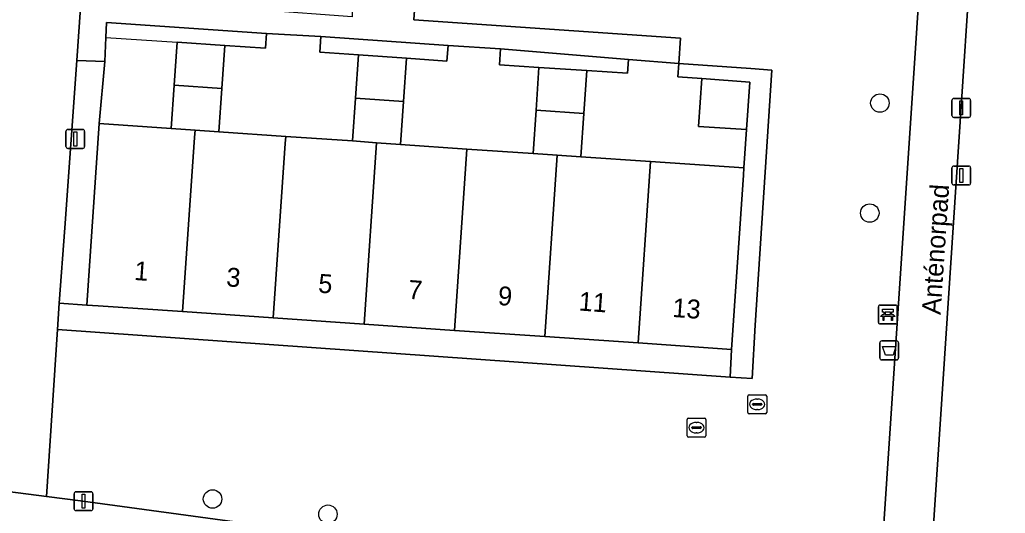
# Model space of a CAD drawing. Extents: x 161848 to 162726, y 385382 to 386521.
# Drawn here: x 162174.2 to 162226.3, y 386086.1 to 386112.3 of the extents above; entities that cross this region are included whole.
import ezdxf

# ---------------------------------------------------------------- set-up
doc = ezdxf.new("R2010")
doc.units = 0
for name, color, linetype in [('IMGEO_Afvalbak', 7, 'Continuous'), ('IMGEO_Bank', 7, 'Continuous'), ('IMGEO_Boom', 7, 'Continuous'), ('IMGEO_Erf', 7, 'Continuous'), ('IMGEO_Groenvoorziening', 7, 'Continuous'), ('IMGEO_Hek', 7, 'Continuous'), ('IMGEO_Lichtmast', 7, 'Continuous'), ('IMGEO_Openbare_ruimte_label', 7, 'Continuous'), ('IMGEO_Pand', 7, 'Continuous'), ('IMGEO_Pand_nummerreeks', 7, 'Continuous'), ('IMGEO_Rioolput', 7, 'Continuous'), ('IMGEO_Voetpad_halfverhard', 7, 'Continuous'), ('IMGEO_Voetpad_open', 7, 'Continuous')]:
    doc.layers.add(name, color=color, linetype=linetype)

msp = doc.modelspace()

# ---------------------------------------------------------------- linework, layer by layer
at = {"layer": 'IMGEO_Afvalbak'}
for p, q in [((162219.669, 386094.339), (162219.669, 386095.139)), ((162219.669, 386095.139), (162219.669, 386094.339)), ((162219.769, 386095.239), (162220.559, 386095.239)), ((162220.559, 386095.239), (162219.769, 386095.239)), ((162220.659, 386095.139), (162220.659, 386094.339)), ((162220.659, 386094.339), (162220.659, 386095.139)), ((162220.559, 386094.239), (162219.769, 386094.239)), ((162219.769, 386094.239), (162220.559, 386094.239))]:
    msp.add_line(p, q, dxfattribs=at)
msp.add_lwpolyline([(162219.812, 386094.953), (162220.516, 386094.953), (162220.367, 386094.483), (162219.961, 386094.483), (162219.812, 386094.953)], dxfattribs=at)
for centre, start, end in [((162219.769, 386095.139), 90, 180), ((162219.769, 386095.139), 90, 180), ((162220.559, 386095.139), 0, 90), ((162220.559, 386095.139), 360, 90), ((162219.769, 386094.339), 180, 270), ((162219.769, 386094.339), 180, 270), ((162220.559, 386094.339), 270, 0), ((162220.559, 386094.339), 270, 0)]:
    msp.add_arc(centre, 0.1, start, end, dxfattribs=at)
at = {"layer": 'IMGEO_Bank'}
for p, q in [((162219.667, 386097.14), (162220.508, 386097.14)), ((162220.508, 386097.14), (162219.667, 386097.14)), ((162219.592, 386096.215), (162219.592, 386097.056)), ((162219.592, 386097.056), (162219.592, 386096.215)), ((162219.901, 386096.646), (162219.901, 386096.752)), ((162219.945, 386096.752), (162219.945, 386096.646)), ((162220.233, 386096.758), (162219.951, 386096.758)), ((162219.951, 386096.64), (162220.233, 386096.64)), ((162220.239, 386096.646), (162220.239, 386096.752)), ((162220.283, 386096.752), (162220.283, 386096.646)), ((162220.592, 386097.065), (162220.592, 386096.224)), ((162220.592, 386096.224), (162220.592, 386097.065)), ((162220.517, 386096.14), (162219.676, 386096.14)), ((162219.676, 386096.14), (162220.517, 386096.14)), ((162220.289, 386096.538), (162219.896, 386096.538))]:
    msp.add_line(p, q, dxfattribs=at)
for points in [[(162219.839, 386096.538), (162219.697, 386096.538), (162219.809, 386096.64), (162219.895, 386096.64)], [(162219.895, 386096.758), (162219.809, 386096.758), (162219.809, 386096.919), (162220.372, 386096.919), (162220.372, 386096.758), (162220.289, 386096.758)], [(162220.289, 386096.64), (162220.372, 386096.64), (162220.484, 386096.538), (162220.345, 386096.538)], [(162219.889, 386096.531), (162219.889, 386096.324), (162219.846, 386096.324), (162219.846, 386096.531)], [(162220.339, 386096.531), (162220.339, 386096.324), (162220.295, 386096.324), (162220.295, 386096.531)]]:
    msp.add_lwpolyline(points, dxfattribs=at)
for centre, radius, start, end in [((162219.67, 386097.062), 0.0779, 92.4484, 184.2845), ((162219.67, 386097.062), 0.0779, 92.4484, 184.2845), ((162220.514, 386097.062), 0.0779, 2.4484, 94.2845), ((162220.514, 386097.062), 0.0779, 2.4484, 94.2845), ((162219.894, 386096.751), 0.00671, 2.8957, 87.1043), ((162219.894, 386096.647), 0.00671, 272.8957, 357.1043), ((162219.951, 386096.751), 0.00671, 92.8957, 177.1043), ((162219.951, 386096.647), 0.00671, 182.8957, 267.1043), ((162220.233, 386096.751), 0.00671, 2.8957, 87.1043), ((162220.233, 386096.647), 0.00671, 272.8957, 357.1043), ((162220.29, 386096.751), 0.00671, 92.8957, 177.1043), ((162220.29, 386096.647), 0.00671, 182.8957, 267.1043), ((162219.67, 386096.218), 0.0779, 182.4484, 274.2845), ((162219.67, 386096.218), 0.0779, 182.4484, 274.2845), ((162219.839, 386096.531), 0.00671, 2.8957, 87.1043), ((162219.896, 386096.531), 0.00671, 92.8957, 177.1043), ((162220.288, 386096.531), 0.00671, 2.8957, 87.1043), ((162220.345, 386096.531), 0.00671, 92.8957, 177.1043), ((162220.514, 386096.218), 0.0779, 272.4484, 4.2845), ((162220.514, 386096.218), 0.0779, 272.4484, 4.2845)]:
    msp.add_arc(centre, radius, start, end, dxfattribs=at)
at = {"layer": 'IMGEO_Boom'}
for centre in [(162219.673, 386107.846), (162219.139, 386102.018), (162184.358, 386086.864), (162190.463, 386086.059)]:
    msp.add_circle(centre, 0.489, dxfattribs=at)
at = {"layer": 'IMGEO_Erf'}
for points in [[(162182.485, 386111.073), (162185.009, 386110.899), (162187.166, 386110.75), (162187.219, 386111.534), (162178.753, 386112.108), (162178.716, 386111.318), (162178.652, 386110.049), (162178.363, 386106.761), (162182.17, 386106.498), (162182.327, 386108.786)], [(162192.086, 386110.398), (162190.028, 386110.543), (162190.083, 386111.367), (162187.219, 386111.534), (162187.166, 386110.75), (162185.009, 386110.899), (162184.852, 386108.612), (162184.694, 386106.324), (162188.229, 386106.081), (162191.763, 386105.837), (162191.924, 386108.109)], [(162201.63, 386109.739), (162199.547, 386109.878), (162199.603, 386110.719), (162196.818, 386110.89), (162196.763, 386110.069), (162194.613, 386110.22), (162194.457, 386107.934), (162194.3, 386105.648), (162197.815, 386105.411), (162201.33, 386105.174), (162201.48, 386107.461)], [(162210.251, 386109.141), (162208.978, 386109.233), (162209.026, 386109.951), (162206.374, 386110.16), (162206.325, 386109.425), (162204.157, 386109.57), (162204.004, 386107.287), (162203.851, 386105.004), (162207.534, 386104.75), (162212.477, 386104.41), (162212.613, 386106.45), (162210.07, 386106.612)]]:
    msp.add_lwpolyline(points, close=True, dxfattribs=at)
at = {"layer": 'IMGEO_Groenvoorziening'}
for points in [[(162226.414, 386144.54), (162226.204, 386141.356), (162222.201, 386080.668), (162233.175, 386079.194), (162232.755, 386076.102), (162221.342, 386077.623), (162216.757, 386056.332), (162218.66, 386055.668), (162223.928, 386053.828), (162222.024, 386037.262), (162214.811, 386037.796), (162212.322, 386037.98), (162202.458, 386000), (162196.057, 385976.295)], [(162179.369, 386142.702), (162178.96, 386136.873), (162186.992, 386136.201), (162196.564, 386135.407), (162196.522, 386134.393), (162195.011, 386112.263), (162209.113, 386111.285), (162209.026, 386109.951), (162212.841, 386109.678), (162213.952, 386109.586), (162213.077, 386096.081), (162212.912, 386093.254), (162211.757, 386093.32), (162176.159, 386095.852), (162175.577, 386086.997), (162177.364, 386086.767), (162186.306, 386085.555)], [(162219.645, 386082.101), (162223.61, 386141.567)]]:
    msp.add_lwpolyline(points, dxfattribs=at)
for points in [[(162196.818, 386110.89), (162190.083, 386111.367), (162190.028, 386110.543), (162192.086, 386110.398), (162194.613, 386110.22), (162196.763, 386110.069)], [(162206.374, 386110.16), (162199.603, 386110.719), (162199.547, 386109.878), (162201.63, 386109.739), (162204.157, 386109.57), (162206.325, 386109.425)], [(162178.363, 386106.761), (162178.652, 386110.049), (162177.17, 386110.108), (162176.545, 386101.238), (162176.245, 386097.25), (162177.7, 386097.143)], [(162213.952, 386109.586), (162212.841, 386109.678), (162209.026, 386109.951), (162208.978, 386109.233), (162210.251, 386109.141), (162212.782, 386108.959), (162212.613, 386106.45), (162212.477, 386104.41), (162212.451, 386104.025), (162211.82, 386094.791), (162211.757, 386093.32), (162212.912, 386093.254), (162213.077, 386096.081)]]:
    msp.add_lwpolyline(points, close=True, dxfattribs=at)
at = {"layer": 'IMGEO_Hek'}
for points in [[(162178.363, 386106.761), (162178.652, 386110.049), (162178.716, 386111.318), (162182.485, 386111.073)], [(162187.219, 386111.534), (162187.166, 386110.75), (162185.009, 386110.899)], [(162187.219, 386111.534), (162190.083, 386111.367)], [(162192.086, 386110.398), (162190.028, 386110.543), (162190.083, 386111.367)], [(162196.818, 386110.89), (162196.763, 386110.069), (162194.613, 386110.22)], [(162199.603, 386110.719), (162196.818, 386110.89)], [(162201.63, 386109.739), (162199.547, 386109.878), (162199.603, 386110.719)], [(162206.374, 386110.16), (162206.325, 386109.425), (162204.157, 386109.57)], [(162209.026, 386109.951), (162206.374, 386110.16)], [(162210.251, 386109.141), (162208.978, 386109.233), (162209.026, 386109.951)], [(162212.477, 386104.41), (162212.613, 386106.45)]]:
    msp.add_lwpolyline(points, dxfattribs=at)
at = {"layer": 'IMGEO_Lichtmast'}
for p, q in [((162223.582, 386108.089), (162224.372, 386108.089)), ((162224.372, 386108.089), (162223.582, 386108.089)), ((162223.482, 386107.189), (162223.482, 386107.989)), ((162223.482, 386107.989), (162223.482, 386107.189)), ((162224.472, 386107.989), (162224.472, 386107.189)), ((162224.472, 386107.189), (162224.472, 386107.989)), ((162224.372, 386107.089), (162223.582, 386107.089)), ((162223.582, 386107.089), (162224.372, 386107.089)), ((162176.599, 386105.545), (162176.599, 386106.345)), ((162176.599, 386106.345), (162176.599, 386105.545)), ((162176.699, 386106.445), (162177.489, 386106.445)), ((162177.489, 386106.445), (162176.699, 386106.445)), ((162177.589, 386106.345), (162177.589, 386105.545)), ((162177.589, 386105.545), (162177.589, 386106.345)), ((162177.489, 386105.445), (162176.699, 386105.445)), ((162176.699, 386105.445), (162177.489, 386105.445)), ((162223.486, 386103.608), (162223.486, 386104.408)), ((162223.486, 386104.408), (162223.486, 386103.608)), ((162223.586, 386104.508), (162224.376, 386104.508)), ((162224.376, 386104.508), (162223.586, 386104.508)), ((162224.476, 386104.408), (162224.476, 386103.608)), ((162224.476, 386103.608), (162224.476, 386104.408)), ((162224.376, 386103.508), (162223.586, 386103.508)), ((162223.586, 386103.508), (162224.376, 386103.508)), ((162177.131, 386087.247), (162177.921, 386087.247)), ((162177.921, 386087.247), (162177.131, 386087.247)), ((162177.031, 386086.347), (162177.031, 386087.147)), ((162177.031, 386087.147), (162177.031, 386086.347)), ((162178.021, 386087.147), (162178.021, 386086.347)), ((162178.021, 386086.347), (162178.021, 386087.147)), ((162177.921, 386086.247), (162177.131, 386086.247)), ((162177.131, 386086.247), (162177.921, 386086.247))]:
    msp.add_line(p, q, dxfattribs=at)
for points in [[(162223.902, 386107.964), (162224.052, 386107.964), (162224.052, 386107.214), (162223.902, 386107.214), (162223.902, 386107.964)], [(162177.019, 386106.32), (162177.169, 386106.32), (162177.169, 386105.57), (162177.019, 386105.57), (162177.019, 386106.32)], [(162223.906, 386104.383), (162224.056, 386104.383), (162224.056, 386103.633), (162223.906, 386103.633), (162223.906, 386104.383)], [(162177.451, 386087.122), (162177.601, 386087.122), (162177.601, 386086.372), (162177.451, 386086.372), (162177.451, 386087.122)]]:
    msp.add_lwpolyline(points, dxfattribs=at)
for centre, start, end in [((162223.582, 386107.989), 90, 180), ((162223.582, 386107.989), 90, 180), ((162224.372, 386107.989), 0, 90), ((162224.372, 386107.989), 360, 90), ((162223.582, 386107.189), 180, 270), ((162223.582, 386107.189), 180, 270), ((162224.372, 386107.189), 270, 0), ((162224.372, 386107.189), 270, 0), ((162176.699, 386106.345), 90, 180), ((162176.699, 386106.345), 90, 180), ((162177.489, 386106.345), 0, 90), ((162177.489, 386106.345), 360, 90), ((162176.699, 386105.545), 180, 270), ((162176.699, 386105.545), 180, 270), ((162177.489, 386105.545), 270, 0), ((162177.489, 386105.545), 270, 0), ((162223.586, 386104.408), 90, 180), ((162223.586, 386104.408), 90, 180), ((162224.376, 386104.408), 0, 90), ((162224.376, 386104.408), 360, 90), ((162223.586, 386103.608), 180, 270), ((162223.586, 386103.608), 180, 270), ((162224.376, 386103.608), 270, 0), ((162224.376, 386103.608), 270, 0), ((162177.131, 386087.147), 90, 180), ((162177.131, 386087.147), 90, 180), ((162177.921, 386087.147), 0, 90), ((162177.921, 386087.147), 360, 90), ((162177.131, 386086.347), 180, 270), ((162177.131, 386086.347), 180, 270), ((162177.921, 386086.347), 270, 0), ((162177.921, 386086.347), 270, 0)]:
    msp.add_arc(centre, 0.1, start, end, dxfattribs=at)
at = {"layer": 'IMGEO_Pand'}
for points in [[(162185.009, 386110.899), (162182.485, 386111.073), (162182.327, 386108.786), (162184.852, 386108.612)], [(162192.086, 386110.398), (162191.924, 386108.109), (162194.457, 386107.934), (162194.613, 386110.22)], [(162204.157, 386109.57), (162201.63, 386109.739), (162201.48, 386107.461), (162204.004, 386107.287)], [(162210.251, 386109.141), (162210.07, 386106.612), (162212.613, 386106.45), (162212.782, 386108.959)], [(162184.852, 386108.612), (162182.327, 386108.786), (162182.17, 386106.498), (162183.432, 386106.411), (162184.694, 386106.324)], [(162194.457, 386107.934), (162191.924, 386108.109), (162191.763, 386105.837), (162193.032, 386105.742), (162194.3, 386105.648)], [(162204.004, 386107.287), (162201.48, 386107.461), (162201.33, 386105.174), (162202.591, 386105.089), (162203.851, 386105.004)], [(162183.432, 386106.411), (162182.17, 386106.498), (162178.363, 386106.761), (162177.7, 386097.143), (162178.303, 386097.101), (162182.775, 386096.793), (162183.406, 386106.026)], [(162188.229, 386106.081), (162184.694, 386106.324), (162183.432, 386106.411), (162183.406, 386106.026), (162182.775, 386096.793), (162187.572, 386096.462), (162188.202, 386105.696)], [(162193.032, 386105.742), (162191.763, 386105.837), (162188.229, 386106.081), (162188.202, 386105.696), (162187.572, 386096.462), (162192.375, 386096.131)], [(162197.815, 386105.411), (162194.3, 386105.648), (162193.032, 386105.742), (162192.375, 386096.131), (162197.159, 386095.801)], [(162202.591, 386105.089), (162201.33, 386105.174), (162197.815, 386105.411), (162197.159, 386095.801), (162201.934, 386095.472)], [(162207.534, 386104.75), (162203.851, 386105.004), (162202.591, 386105.089), (162201.934, 386095.472), (162206.877, 386095.132)], [(162212.477, 386104.41), (162207.534, 386104.75), (162206.877, 386095.132), (162211.82, 386094.791), (162212.451, 386104.025)]]:
    msp.add_lwpolyline(points, close=True, dxfattribs=at)
at = {"layer": 'IMGEO_Rioolput'}
for p, q in [((162212.681, 386091.456), (162212.681, 386092.308)), ((162212.756, 386092.382), (162213.608, 386092.382)), ((162212.94, 386091.876), (162212.94, 386091.888)), ((162212.983, 386091.925), (162213.381, 386091.925)), ((162213.169, 386092.162), (162213.194, 386092.162)), ((162213.424, 386091.888), (162213.424, 386091.876)), ((162213.682, 386092.308), (162213.682, 386091.456)), ((162213.608, 386091.382), (162212.756, 386091.382)), ((162213.378, 386091.839), (162212.98, 386091.839)), ((162213.192, 386091.602), (162213.167, 386091.602)), ((162209.468, 386090.22), (162209.468, 386091.072)), ((162209.543, 386091.146), (162210.395, 386091.146)), ((162209.956, 386090.926), (162209.981, 386090.926)), ((162210.469, 386091.072), (162210.469, 386090.22)), ((162209.727, 386090.64), (162209.727, 386090.652)), ((162210.165, 386090.603), (162209.767, 386090.603)), ((162209.77, 386090.689), (162210.168, 386090.689)), ((162209.979, 386090.366), (162209.954, 386090.366)), ((162210.211, 386090.652), (162210.211, 386090.64)), ((162210.395, 386090.146), (162209.543, 386090.146))]:
    msp.add_line(p, q, dxfattribs=at)
for points in [[(162212.681, 386091.456), (162212.681, 386092.308)], [(162212.756, 386092.382), (162213.608, 386092.382)], [(162213.682, 386092.308), (162213.682, 386091.456)], [(162213.608, 386091.382), (162212.756, 386091.382)], [(162209.468, 386090.22), (162209.468, 386091.072)], [(162209.543, 386091.146), (162210.395, 386091.146)], [(162210.469, 386091.072), (162210.469, 386090.22)], [(162210.395, 386090.146), (162209.543, 386090.146)]]:
    msp.add_lwpolyline(points, dxfattribs=at)
for centre, radius, start, end in [((162212.758, 386092.306), 0.0765, 91.552, 178.448), ((162212.758, 386092.306), 0.0765, 91.552, 178.448), ((162212.98, 386091.885), 0.0403, 85.8775, 175.7526), ((162213.385, 386091.887), 0.0386, 1.7309, 96.639), ((162213.606, 386092.306), 0.0765, 1.552, 88.448), ((162213.606, 386092.306), 0.0765, 1.552, 88.448), ((162212.758, 386091.458), 0.0765, 181.552, 268.448), ((162212.758, 386091.458), 0.0765, 181.552, 268.448), ((162212.977, 386091.875), 0.0366, 178.938, 274.7102), ((162213.381, 386091.882), 0.043, 264.8664, 352.4533), ((162213.606, 386091.458), 0.0765, 271.552, 358.448), ((162213.606, 386091.458), 0.0765, 271.552, 358.448), ((162209.545, 386091.07), 0.0765, 91.552, 178.448), ((162209.545, 386091.07), 0.0765, 91.552, 178.448), ((162210.393, 386091.07), 0.0765, 1.552, 88.448), ((162210.393, 386091.07), 0.0765, 1.552, 88.448), ((162209.767, 386090.649), 0.0403, 85.8775, 175.7526), ((162209.764, 386090.639), 0.0366, 178.938, 274.7102), ((162210.168, 386090.646), 0.043, 264.8664, 352.4533), ((162210.172, 386090.651), 0.0386, 1.7309, 96.639), ((162209.545, 386090.222), 0.0765, 181.552, 268.448), ((162209.545, 386090.222), 0.0765, 181.552, 268.448), ((162210.393, 386090.222), 0.0765, 271.552, 358.448), ((162210.393, 386090.222), 0.0765, 271.552, 358.448)]:
    msp.add_arc(centre, radius, start, end, dxfattribs=at)
for centre, major_axis, ratio, start_param, end_param in [((162213.168, 386091.882), (-0.387, 0.002), 0.722429, 4.712389, 7.853982), ((162213.193, 386091.882), (-0.39, 0.002), 0.717154, 1.570796, 4.712389), ((162209.955, 386090.646), (-0.387, 0.002), 0.722429, 4.712389, 7.853982), ((162209.98, 386090.646), (-0.39, 0.002), 0.717154, 1.570796, 4.712389)]:
    msp.add_ellipse(centre, major_axis=major_axis, ratio=ratio, start_param=start_param, end_param=end_param, dxfattribs=at)
at = {"layer": 'IMGEO_Voetpad_halfverhard'}
msp.add_lwpolyline([(162196.522, 386134.393), (162195.233, 386134.431), (162195.166, 386133.065), (162194.673, 386126.016), (162194.495, 386123.177), (162193.967, 386114.011), (162193.117, 386114.1), (162191.782, 386114.224), (162191.743, 386112.421), (162177.409, 386113.501), (162177.405, 386113.43), (162177.17, 386110.108), (162178.652, 386110.049), (162178.716, 386111.318), (162178.753, 386112.108), (162187.219, 386111.534), (162190.083, 386111.367), (162196.818, 386110.89), (162199.603, 386110.719), (162206.374, 386110.16), (162209.026, 386109.951), (162209.113, 386111.285), (162195.011, 386112.263)], close=True, dxfattribs=at)
at = {"layer": 'IMGEO_Voetpad_open'}
for points in [[(162226.204, 386141.356), (162223.61, 386141.567), (162219.645, 386082.101), (162219.333, 386081.757), (162218.452, 386081.31), (162222.201, 386080.668)], [(162206.877, 386095.132), (162201.934, 386095.472), (162197.159, 386095.801), (162192.375, 386096.131), (162187.572, 386096.462), (162182.775, 386096.793), (162178.303, 386097.101), (162177.7, 386097.143), (162176.245, 386097.25), (162176.159, 386095.852), (162211.757, 386093.32), (162211.82, 386094.791)]]:
    msp.add_lwpolyline(points, close=True, dxfattribs=at)
for points in [[(162169.266, 386087.815), (162175.577, 386086.997), (162176.159, 386095.852), (162176.245, 386097.25), (162176.545, 386101.238), (162177.17, 386110.108), (162177.405, 386113.43), (162177.409, 386113.501), (162177.509, 386115.266), (162177.51, 386115.287), (162177.554, 386115.808), (162178.989, 386115.713), (162179.34, 386120.809), (162179.67, 386125.608), (162180, 386130.4)], [(162186.306, 386085.555), (162177.364, 386086.767), (162175.577, 386086.997), (162169.266, 386087.815), (162159.402, 386089.02), (162157.16, 386089.366), (162155.201, 386089.654), (162135.134, 386092.605), (162133.786, 386092.767), (162132.731, 386092.893), (162131.56, 386093.034), (162101.855, 386097.031)]]:
    msp.add_lwpolyline(points, dxfattribs=at)

# ---------------------------------------------------------------- texts
at = {"layer": 'IMGEO_Openbare_ruimte_label'}
msp.add_text('Anténorpad', height=1, rotation=86.1593, dxfattribs=at).set_placement((162222.881, 386096.611))
at = {"layer": 'IMGEO_Pand_nummerreeks'}
for s, rotation, p in [('1', 355.8632, (162180.189, 386098.475)), ('3', 355.8575, (162185.06, 386098.14)), ('5', 355.8575, (162189.925, 386097.804)), ('7', 355.8575, (162194.68, 386097.476)), ('9', 355.8632, (162199.435, 386097.148)), ('11', 355.869, (162203.711, 386096.856)), ('13', 355.8575, (162208.667, 386096.515))]:
    msp.add_text(s, height=1, rotation=rotation, dxfattribs=at).set_placement(p)

doc.saveas('drawing.dxf')
